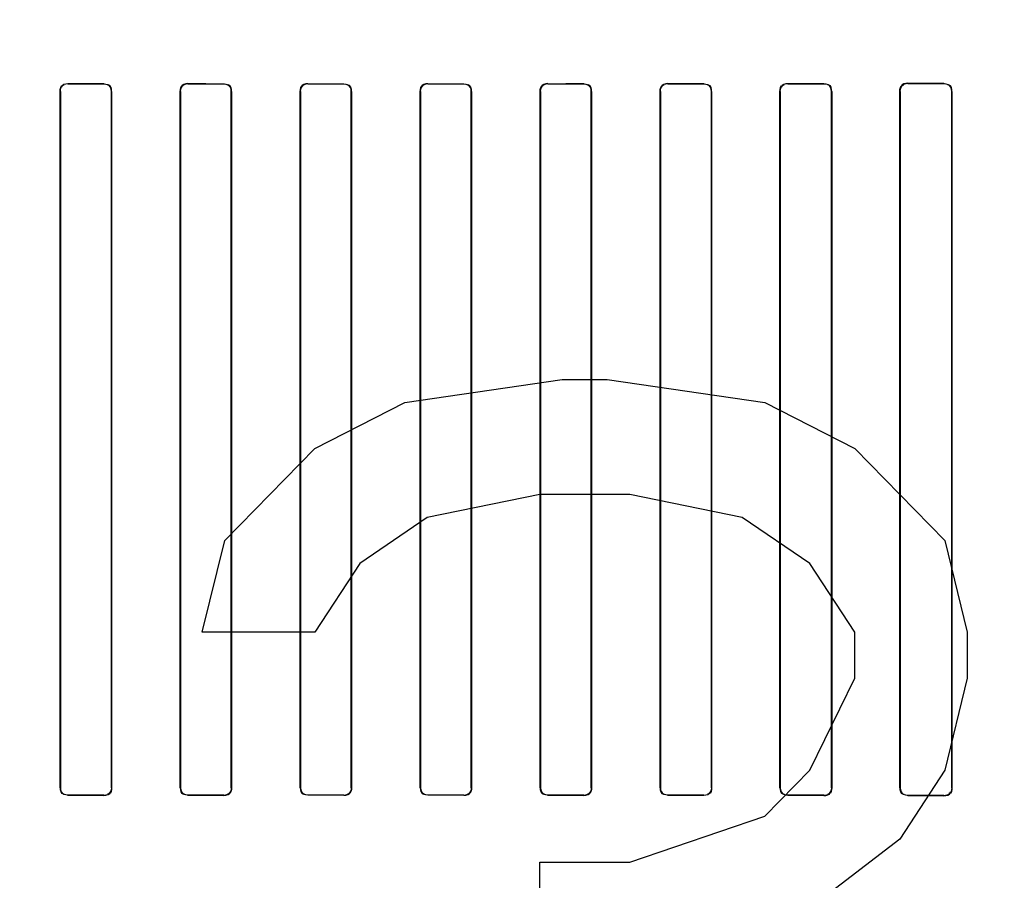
# Model space of a CAD drawing. Header units: millimetres. Extents: x 0 to 297, y 0 to 210.
# Tile 322 of 405: x 242.191 to 242.396, y 156.965 to 157.144. Entities that reach past the tile are written whole.
import ezdxf

# ---------------------------------------------------------------- set-up
doc = ezdxf.new("R2010")
doc.units = ezdxf.units.MM
doc.header["$LTSCALE"] = 16.335
doc.layers.get('0').update_dxf_attribs({"linetype": 'CONTINUOUS'})
for name, color, linetype in [('AXES_REF', 7, 'CONTINUOUS'), ('INTFCLR_1', 7, 'CONTINUOUS'), ('INTFCLR_72935', 7, 'CONTINUOUS')]:
    doc.layers.add(name, color=color, linetype=linetype)

msp = doc.modelspace()

# ---------------------------------------------------------------- linework, layer by layer
at = {"color": 7, "linetype": 'Continuous'}
for p, q in [((242.27097, 157.06419), (242.30379, 157.06898)), ((242.30379, 157.06898), (242.31316, 157.06898)), ((242.31316, 157.06898), (242.34597, 157.06419)), ((242.25222, 157.05462), (242.27097, 157.06419)), ((242.34597, 157.06419), (242.36472, 157.05462)), ((242.23347, 157.03547), (242.25222, 157.05462)), ((242.36472, 157.05462), (242.38347, 157.03547)), ((242.2991, 157.04504), (242.27566, 157.04025)), ((242.31785, 157.04504), (242.2991, 157.04504)), ((242.34129, 157.04025), (242.31785, 157.04504)), ((242.27566, 157.04025), (242.2616, 157.03068)), ((242.35535, 157.03068), (242.34129, 157.04025)), ((242.22879, 157.01632), (242.23347, 157.03547)), ((242.38347, 157.03547), (242.38816, 157.01632)), ((242.2616, 157.03068), (242.25222, 157.01632)), ((242.36472, 157.01632), (242.35535, 157.03068)), ((242.25222, 157.01632), (242.22879, 157.01632)), ((242.36472, 157.00674), (242.36472, 157.01632)), ((242.38816, 157.01632), (242.38816, 157.00674)), ((242.35535, 156.9876), (242.36472, 157.00674)), ((242.38816, 157.00674), (242.38347, 156.9876)), ((242.34597, 156.97802), (242.35535, 156.9876)), ((242.38347, 156.9876), (242.3741, 156.97323)), ((242.31785, 156.96845), (242.34597, 156.97802)), ((242.3741, 156.97323), (242.35535, 156.95887)), ((242.2991, 156.9493), (242.2991, 156.96845)), ((242.2991, 156.96845), (242.31785, 156.96845))]:
    msp.add_line(p, q, dxfattribs=at)
for radius in [4.84791, 4.8475, 4.81646]:
    msp.add_circle((241.50691, 154.95648), radius, dxfattribs=at)
msp.add_arc((241.50691, 154.95648), 4.8, 278.27713, 261.72287, dxfattribs=at)
at = {"layer": 'AXES_REF', "color": 9, "linetype": 'Continuous'}
msp.add_circle((241.50691, 154.95648), 2.96429, dxfattribs=at)
at = {"layer": 'AXES_REF', "color": 7, "linetype": 'Continuous'}
msp.add_arc((241.50691, 154.95648), 4.91, 113.08261, 66.91739, dxfattribs=at)
at = {"layer": 'AXES_REF', "color": 9, "linetype": 'Continuous'}
msp.add_arc((241.50691, 154.95648), 4.42226, 94.41181, 85.58819, dxfattribs=at)
at = {"layer": 'INTFCLR_1', "color": 9, "linetype": 'Continuous'}
for p, q in [((242.2008, 157.13054), (242.2008, 157.13059)), ((242.2083, 157.13058), (242.2083, 157.13053)), ((242.2258, 157.13052), (242.2258, 157.13057)), ((242.2333, 157.13057), (242.2333, 157.13052)), ((242.2508, 157.13051), (242.2508, 157.13056)), ((242.2583, 157.13056), (242.2583, 157.13051)), ((242.2758, 157.13051), (242.2758, 157.13056)), ((242.2833, 157.13056), (242.2833, 157.13051)), ((242.3008, 157.13052), (242.3008, 157.13057)), ((242.3083, 157.13057), (242.3083, 157.13052)), ((242.3258, 157.13053), (242.3258, 157.13058)), ((242.3333, 157.13059), (242.3333, 157.13054)), ((242.3508, 157.13055), (242.3508, 157.13061)), ((242.3583, 157.13062), (242.3583, 157.13056)), ((242.3758, 157.13059), (242.3758, 157.13064)), ((242.3833, 157.13066), (242.3833, 157.1306)), ((242.19918, 157.12897), (242.19923, 157.12897)), ((242.20986, 157.12897), (242.20991, 157.12897)), ((242.2242, 157.12897), (242.22425, 157.12897)), ((242.23484, 157.12897), (242.2349, 157.12897)), ((242.24921, 157.12897), (242.24926, 157.12897)), ((242.25984, 157.12897), (242.25989, 157.12897)), ((242.27421, 157.12897), (242.27426, 157.12897)), ((242.28484, 157.12897), (242.28489, 157.12897)), ((242.2992, 157.12897), (242.29926, 157.12897)), ((242.30985, 157.12897), (242.3099, 157.12897)), ((242.32419, 157.12897), (242.32424, 157.12897)), ((242.33487, 157.12897), (242.33492, 157.12897)), ((242.34916, 157.12897), (242.34922, 157.12897)), ((242.35989, 157.12897), (242.35995, 157.12897)), ((242.37413, 157.12897), (242.37419, 157.12897)), ((242.38493, 157.12897), (242.38499, 157.12897)), ((242.19923, 156.98397), (242.19918, 156.98397)), ((242.20991, 156.98397), (242.20986, 156.98397)), ((242.22425, 156.98397), (242.2242, 156.98397)), ((242.2349, 156.98397), (242.23484, 156.98397)), ((242.24926, 156.98397), (242.24921, 156.98397)), ((242.25989, 156.98397), (242.25984, 156.98397)), ((242.27426, 156.98397), (242.27421, 156.98397)), ((242.28489, 156.98397), (242.28484, 156.98397)), ((242.29926, 156.98397), (242.2992, 156.98397)), ((242.3099, 156.98397), (242.30985, 156.98397)), ((242.32424, 156.98397), (242.32419, 156.98397)), ((242.33492, 156.98397), (242.33487, 156.98397)), ((242.34922, 156.98397), (242.34916, 156.98397)), ((242.35995, 156.98397), (242.35989, 156.98397)), ((242.37419, 156.98397), (242.37413, 156.98397)), ((242.38499, 156.98397), (242.38493, 156.98397)), ((242.2008, 156.98235), (242.2008, 156.98241)), ((242.2083, 156.98241), (242.2083, 156.98236)), ((242.2258, 156.98237), (242.2258, 156.98242)), ((242.2333, 156.98243), (242.2333, 156.98237)), ((242.2508, 156.98238), (242.2508, 156.98243)), ((242.2583, 156.98243), (242.2583, 156.98238)), ((242.2758, 156.98238), (242.2758, 156.98243)), ((242.2833, 156.98243), (242.2833, 156.98238)), ((242.3008, 156.98237), (242.3008, 156.98243)), ((242.3083, 156.98242), (242.3083, 156.98237)), ((242.3258, 156.98236), (242.3258, 156.98241)), ((242.3333, 156.98241), (242.3333, 156.98235)), ((242.3508, 156.98233), (242.3508, 156.98239)), ((242.3583, 156.98238), (242.3583, 156.98232)), ((242.3758, 156.9823), (242.3758, 156.98236)), ((242.3833, 156.98234), (242.3833, 156.98229))]:
    msp.add_line(p, q, dxfattribs=at)
at = {"layer": 'INTFCLR_1', "color": 6, "linetype": 'Continuous'}
for p, q in [((242.19918, 157.12897), (242.19918, 156.98397)), ((242.19923, 157.12897), (242.19923, 156.98397)), ((242.20986, 156.98397), (242.20986, 157.12897)), ((242.20991, 156.98397), (242.20991, 157.12897)), ((242.2242, 157.12897), (242.2242, 156.98397)), ((242.22425, 157.12897), (242.22425, 156.98397)), ((242.23484, 156.98397), (242.23484, 157.12897)), ((242.2349, 156.98397), (242.2349, 157.12897)), ((242.24921, 157.12897), (242.24921, 156.98397)), ((242.24926, 157.12897), (242.24926, 156.98397)), ((242.25984, 156.98397), (242.25984, 157.12897)), ((242.25989, 156.98397), (242.25989, 157.12897)), ((242.27421, 157.12897), (242.27421, 156.98397)), ((242.27426, 157.12897), (242.27426, 156.98397)), ((242.28484, 156.98397), (242.28484, 157.12897)), ((242.28489, 156.98397), (242.28489, 157.12897)), ((242.2992, 157.12897), (242.2992, 156.98397)), ((242.29926, 157.12897), (242.29926, 156.98397)), ((242.30985, 156.98397), (242.30985, 157.12897)), ((242.3099, 156.98397), (242.3099, 157.12897)), ((242.32419, 157.12897), (242.32419, 156.98397)), ((242.32424, 157.12897), (242.32424, 156.98397)), ((242.33487, 156.98397), (242.33487, 157.12897)), ((242.33492, 156.98397), (242.33492, 157.12897)), ((242.34916, 157.12897), (242.34916, 156.98397)), ((242.34922, 157.12897), (242.34922, 156.98397)), ((242.35989, 156.98397), (242.35989, 157.12897)), ((242.35995, 156.98397), (242.35995, 157.12897)), ((242.37413, 157.12897), (242.37413, 156.98397)), ((242.37419, 157.12897), (242.37419, 156.98397)), ((242.38493, 156.98397), (242.38493, 157.12897)), ((242.38499, 156.98397), (242.38499, 157.12897))]:
    msp.add_line(p, q, dxfattribs=at)
for centre, major_axis, start_param, end_param in [((242.26705, 157.13147), (0.26078, 0), -1.827661, -1.798036), ((242.26705, 157.13147), (0.27578, 0), -1.8134, -1.785477), ((242.26705, 157.13147), (0.26078, 0), -1.729645, -1.700582), ((242.26705, 157.13147), (0.27578, 0), -1.720938, -1.693486), ((242.26705, 157.13147), (0.26078, 0), -1.633151, -1.604356), ((242.26705, 157.13147), (0.27578, 0), -1.629755, -1.60253), ((242.26705, 157.13147), (0.26078, 0), -1.537236, -1.508442), ((242.26705, 157.13147), (0.27578, 0), -1.539062, -1.511838), ((242.26705, 157.13147), (0.26078, 0), -1.441011, -1.411947), ((242.26705, 157.13147), (0.27578, 0), -1.448107, -1.420655), ((242.26705, 157.13147), (0.26078, 0), -1.343557, -1.313932), ((242.26705, 157.13147), (0.27578, 0), -1.356116, -1.328192), ((242.26705, 157.13147), (0.26078, 0), -1.243846, -1.213314), ((242.26705, 157.13147), (0.27578, 0), -1.262235, -1.233556), ((242.26705, 157.13147), (0.26078, 0), -1.140627, -1.108745), ((242.26705, 157.13147), (0.27578, 0), -1.165445, -1.135656), ((242.26705, 156.98147), (0.27578, 0), 1.785477, 1.8134), ((242.26705, 156.98147), (0.26078, 0), 1.798036, 1.827661), ((242.26705, 156.98147), (0.27578, 0), 1.693486, 1.720938), ((242.26705, 156.98147), (0.26078, 0), 1.700582, 1.729645), ((242.26705, 156.98147), (0.27578, 0), 1.60253, 1.629755), ((242.26705, 156.98147), (0.26078, 0), 1.604356, 1.633151), ((242.26705, 156.98147), (0.27578, 0), 1.511838, 1.539062), ((242.26705, 156.98147), (0.26078, 0), 1.508442, 1.537236), ((242.26705, 156.98147), (0.27578, 0), 1.420655, 1.448107), ((242.26705, 156.98147), (0.26078, 0), 1.411947, 1.441011), ((242.26705, 156.98147), (0.27578, 0), 1.328192, 1.356116), ((242.26705, 156.98147), (0.26078, 0), 1.313932, 1.343557), ((242.26705, 156.98147), (0.27578, 0), 1.233556, 1.262235), ((242.26705, 156.98147), (0.26078, 0), 1.213314, 1.243846), ((242.26705, 156.98147), (0.27578, 0), 1.135656, 1.165445), ((242.26705, 156.98147), (0.26078, 0), 1.108745, 1.140627)]:
    msp.add_ellipse(centre, major_axis=major_axis, ratio=0.003491, start_param=start_param, end_param=end_param, dxfattribs=at)
for points in [[(242.19918, 157.12897), (242.19918, 157.12943), (242.19931, 157.13022), (242.19976, 157.13022)], [(242.2008, 157.13054), (242.2003, 157.13054), (242.19949, 157.13032), (242.19949, 157.12983)], [(242.20986, 157.12897), (242.20986, 157.12949), (242.20959, 157.13033), (242.20907, 157.13033)], [(242.20991, 157.12897), (242.20991, 157.12948), (242.20971, 157.13031), (242.2092, 157.13031)], [(242.2242, 157.12897), (242.2242, 157.12943), (242.22433, 157.13021), (242.22479, 157.13021)], [(242.2258, 157.13052), (242.22531, 157.13052), (242.22451, 157.13031), (242.22451, 157.12982)], [(242.23484, 157.12897), (242.23484, 157.12949), (242.23458, 157.13032), (242.23406, 157.13032)], [(242.2349, 157.12897), (242.2349, 157.12947), (242.23469, 157.1303), (242.23419, 157.1303)], [(242.24921, 157.12897), (242.24921, 157.12943), (242.24934, 157.13021), (242.2498, 157.13021)], [(242.2508, 157.13051), (242.25032, 157.13051), (242.24952, 157.13031), (242.24952, 157.12982)], [(242.25984, 157.12897), (242.25984, 157.12949), (242.25957, 157.13031), (242.25906, 157.13031)], [(242.25989, 157.12897), (242.25989, 157.12947), (242.25968, 157.13029), (242.25918, 157.13029)], [(242.27421, 157.12897), (242.27421, 157.12942), (242.27434, 157.1302), (242.27479, 157.1302)], [(242.2758, 157.13051), (242.27532, 157.13051), (242.27452, 157.13031), (242.27452, 157.12982)], [(242.28484, 157.12897), (242.28484, 157.12949), (242.28457, 157.13032), (242.28405, 157.13032)], [(242.28489, 157.12897), (242.28489, 157.12947), (242.28468, 157.1303), (242.28418, 157.1303)], [(242.2992, 157.12897), (242.2992, 157.12943), (242.29934, 157.13021), (242.29979, 157.13021)], [(242.3008, 157.13052), (242.30031, 157.13052), (242.29951, 157.13031), (242.29951, 157.12982)], [(242.30985, 157.12897), (242.30985, 157.12949), (242.30958, 157.13032), (242.30905, 157.13032)], [(242.3099, 157.12897), (242.3099, 157.12947), (242.3097, 157.1303), (242.30919, 157.1303)], [(242.32419, 157.12897), (242.32419, 157.12943), (242.32431, 157.13021), (242.32477, 157.13021)], [(242.3258, 157.13053), (242.32531, 157.13053), (242.3245, 157.13032), (242.3245, 157.12983)], [(242.33487, 157.12897), (242.33487, 157.1295), (242.3346, 157.13033), (242.33407, 157.13033)], [(242.33492, 157.12897), (242.33492, 157.12942), (242.33481, 157.1302), (242.33435, 157.1302)], [(242.34916, 157.12897), (242.34916, 157.12943), (242.34929, 157.13022), (242.34975, 157.13022)], [(242.3508, 157.13055), (242.3503, 157.13055), (242.34947, 157.13033), (242.34947, 157.12983)], [(242.35989, 157.12897), (242.35989, 157.1295), (242.35964, 157.13034), (242.35912, 157.13034)], [(242.35995, 157.12897), (242.35995, 157.12943), (242.35984, 157.13022), (242.35938, 157.13021)], [(242.3758, 157.13059), (242.37528, 157.13059), (242.37444, 157.13035), (242.37444, 157.12983)], [(242.3758, 157.13064), (242.37532, 157.13064), (242.37449, 157.13049), (242.37449, 157.13001)], [(242.38493, 157.12897), (242.38493, 157.1295), (242.38468, 157.13036), (242.38415, 157.13036)], [(242.38499, 157.12897), (242.38499, 157.12943), (242.38489, 157.13023), (242.38443, 157.13023)], [(242.19918, 156.98397), (242.19918, 156.98352), (242.1993, 156.98274), (242.19975, 156.98274)], [(242.19923, 156.98397), (242.19923, 156.98345), (242.1995, 156.98261), (242.20003, 156.98261)], [(242.20991, 156.98397), (242.20991, 156.98351), (242.20979, 156.98273), (242.20933, 156.98273)], [(242.2242, 156.98397), (242.2242, 156.98347), (242.22441, 156.98264), (242.22491, 156.98264)], [(242.22425, 156.98397), (242.22425, 156.98345), (242.22452, 156.98262), (242.22505, 156.98262)], [(242.2349, 156.98397), (242.2349, 156.98351), (242.23477, 156.98273), (242.23431, 156.98273)], [(242.24921, 156.98397), (242.24921, 156.98347), (242.24942, 156.98265), (242.24992, 156.98265)], [(242.24926, 156.98397), (242.24926, 156.98345), (242.24953, 156.98263), (242.25005, 156.98263)], [(242.25989, 156.98397), (242.25989, 156.98352), (242.25976, 156.98274), (242.25931, 156.98274)], [(242.27421, 156.98397), (242.27421, 156.98347), (242.27442, 156.98265), (242.27492, 156.98265)], [(242.27426, 156.98397), (242.27426, 156.98345), (242.27453, 156.98263), (242.27504, 156.98263)], [(242.28489, 156.98397), (242.28489, 156.98351), (242.28476, 156.98273), (242.2843, 156.98273)], [(242.2992, 156.98397), (242.2992, 156.98347), (242.29941, 156.98264), (242.29991, 156.98264)], [(242.29926, 156.98397), (242.29926, 156.98345), (242.29952, 156.98263), (242.30004, 156.98263)], [(242.3099, 156.98397), (242.3099, 156.98351), (242.30977, 156.98273), (242.30931, 156.98273)], [(242.32419, 156.98397), (242.32419, 156.98347), (242.32439, 156.98263), (242.3249, 156.98263)], [(242.32424, 156.98397), (242.32424, 156.98345), (242.32451, 156.98262), (242.32503, 156.98261)], [(242.33492, 156.98397), (242.33492, 156.98351), (242.3348, 156.98272), (242.33434, 156.98273)], [(242.34916, 156.98397), (242.34916, 156.98352), (242.34928, 156.98273), (242.34973, 156.98273)], [(242.34922, 156.98397), (242.34922, 156.98344), (242.34948, 156.9826), (242.35001, 156.9826)], [(242.37413, 156.98397), (242.37413, 156.98351), (242.37424, 156.98272), (242.37469, 156.98272)], [(242.37419, 156.98397), (242.37419, 156.98344), (242.37444, 156.98259), (242.37497, 156.98259)], [(242.2083, 156.98241), (242.20879, 156.98241), (242.2096, 156.98262), (242.2096, 156.98312)], [(242.2333, 156.98243), (242.23379, 156.98243), (242.23459, 156.98263), (242.23459, 156.98312)], [(242.2583, 156.98243), (242.25878, 156.98243), (242.25958, 156.98264), (242.25958, 156.98312)], [(242.2833, 156.98243), (242.28379, 156.98243), (242.28458, 156.98263), (242.28458, 156.98312)], [(242.3083, 156.98242), (242.30879, 156.98242), (242.30959, 156.98263), (242.30959, 156.98312)], [(242.3333, 156.98241), (242.3338, 156.98241), (242.33461, 156.98262), (242.33461, 156.98311)], [(242.3583, 156.98238), (242.35881, 156.98238), (242.35964, 156.9826), (242.35964, 156.98311)], [(242.3583, 156.98232), (242.35878, 156.98232), (242.35959, 156.98246), (242.35959, 156.98294)], [(242.3833, 156.98234), (242.38383, 156.98234), (242.38468, 156.98258), (242.38468, 156.98311)], [(242.3833, 156.98229), (242.38379, 156.98229), (242.38463, 156.98244), (242.38463, 156.98293)]]:
    msp.add_open_spline(points, degree=3, dxfattribs=at)
at = {"layer": 'INTFCLR_72935', "color": 9, "linetype": 'Continuous'}
for p, q in [((242.2008, 157.13059), (242.2008, 157.13054)), ((242.2083, 157.13053), (242.2083, 157.13058)), ((242.2258, 157.13057), (242.2258, 157.13052)), ((242.2333, 157.13052), (242.2333, 157.13057)), ((242.2508, 157.13056), (242.2508, 157.13051)), ((242.2583, 157.13051), (242.2583, 157.13056)), ((242.2758, 157.13056), (242.2758, 157.13051)), ((242.2833, 157.13051), (242.2833, 157.13056)), ((242.3008, 157.13057), (242.3008, 157.13052)), ((242.3083, 157.13052), (242.3083, 157.13057)), ((242.3258, 157.13058), (242.3258, 157.13053)), ((242.3333, 157.13054), (242.3333, 157.13059)), ((242.3508, 157.13061), (242.3508, 157.13055)), ((242.3583, 157.13056), (242.3583, 157.13062)), ((242.3758, 157.13064), (242.3758, 157.13059)), ((242.3833, 157.1306), (242.3833, 157.13066)), ((242.19923, 157.12897), (242.19918, 157.12897)), ((242.20991, 157.12897), (242.20986, 157.12897)), ((242.22425, 157.12897), (242.2242, 157.12897)), ((242.2349, 157.12897), (242.23484, 157.12897)), ((242.24926, 157.12897), (242.24921, 157.12897)), ((242.25989, 157.12897), (242.25984, 157.12897)), ((242.27426, 157.12897), (242.27421, 157.12897)), ((242.28489, 157.12897), (242.28484, 157.12897)), ((242.29926, 157.12897), (242.2992, 157.12897)), ((242.3099, 157.12897), (242.30985, 157.12897)), ((242.32424, 157.12897), (242.32419, 157.12897)), ((242.33492, 157.12897), (242.33487, 157.12897)), ((242.34922, 157.12897), (242.34916, 157.12897)), ((242.35995, 157.12897), (242.35989, 157.12897)), ((242.37419, 157.12897), (242.37413, 157.12897)), ((242.38499, 157.12897), (242.38493, 157.12897)), ((242.19918, 156.98397), (242.19923, 156.98397)), ((242.20986, 156.98397), (242.20991, 156.98397)), ((242.2242, 156.98397), (242.22425, 156.98397)), ((242.23484, 156.98397), (242.2349, 156.98397)), ((242.24921, 156.98397), (242.24926, 156.98397)), ((242.25984, 156.98397), (242.25989, 156.98397)), ((242.27421, 156.98397), (242.27426, 156.98397)), ((242.28484, 156.98397), (242.28489, 156.98397)), ((242.2992, 156.98397), (242.29926, 156.98397)), ((242.30985, 156.98397), (242.3099, 156.98397)), ((242.32419, 156.98397), (242.32424, 156.98397)), ((242.33487, 156.98397), (242.33492, 156.98397)), ((242.34916, 156.98397), (242.34922, 156.98397)), ((242.35989, 156.98397), (242.35995, 156.98397)), ((242.37413, 156.98397), (242.37419, 156.98397)), ((242.38493, 156.98397), (242.38499, 156.98397)), ((242.2008, 156.98241), (242.2008, 156.98235)), ((242.2083, 156.98236), (242.2083, 156.98241)), ((242.2258, 156.98242), (242.2258, 156.98237)), ((242.2333, 156.98237), (242.2333, 156.98243)), ((242.2508, 156.98243), (242.2508, 156.98238)), ((242.2583, 156.98238), (242.2583, 156.98243)), ((242.2758, 156.98243), (242.2758, 156.98238)), ((242.2833, 156.98238), (242.2833, 156.98243)), ((242.3008, 156.98243), (242.3008, 156.98237)), ((242.3083, 156.98237), (242.3083, 156.98242)), ((242.3258, 156.98241), (242.3258, 156.98236)), ((242.3333, 156.98235), (242.3333, 156.98241)), ((242.3508, 156.98239), (242.3508, 156.98233)), ((242.3583, 156.98232), (242.3583, 156.98238)), ((242.3758, 156.98236), (242.3758, 156.9823)), ((242.3833, 156.98229), (242.3833, 156.98234))]:
    msp.add_line(p, q, dxfattribs=at)
at = {"layer": 'INTFCLR_72935', "color": 6, "linetype": 'Continuous'}
for p, q in [((242.19918, 156.98397), (242.19918, 157.12897)), ((242.19923, 156.98397), (242.19923, 157.12897)), ((242.20986, 157.12897), (242.20986, 156.98397)), ((242.20991, 157.12897), (242.20991, 156.98397)), ((242.2242, 156.98397), (242.2242, 157.12897)), ((242.22425, 156.98397), (242.22425, 157.12897)), ((242.23484, 157.12897), (242.23484, 156.98397)), ((242.2349, 157.12897), (242.2349, 156.98397)), ((242.24921, 156.98397), (242.24921, 157.12897)), ((242.24926, 156.98397), (242.24926, 157.12897)), ((242.25984, 157.12897), (242.25984, 156.98397)), ((242.25989, 157.12897), (242.25989, 156.98397)), ((242.27421, 156.98397), (242.27421, 157.12897)), ((242.27426, 156.98397), (242.27426, 157.12897)), ((242.28484, 157.12897), (242.28484, 156.98397)), ((242.28489, 157.12897), (242.28489, 156.98397)), ((242.2992, 156.98397), (242.2992, 157.12897)), ((242.29926, 156.98397), (242.29926, 157.12897)), ((242.30985, 157.12897), (242.30985, 156.98397)), ((242.3099, 157.12897), (242.3099, 156.98397)), ((242.32419, 156.98397), (242.32419, 157.12897)), ((242.32424, 156.98397), (242.32424, 157.12897)), ((242.33487, 157.12897), (242.33487, 156.98397)), ((242.33492, 157.12897), (242.33492, 156.98397)), ((242.34916, 156.98397), (242.34916, 157.12897)), ((242.34922, 156.98397), (242.34922, 157.12897)), ((242.35989, 157.12897), (242.35989, 156.98397)), ((242.35995, 157.12897), (242.35995, 156.98397)), ((242.37413, 156.98397), (242.37413, 157.12897)), ((242.37419, 156.98397), (242.37419, 157.12897)), ((242.38493, 157.12897), (242.38493, 156.98397)), ((242.38499, 157.12897), (242.38499, 156.98397))]:
    msp.add_line(p, q, dxfattribs=at)
for centre, major_axis, start_param, end_param in [((242.26705, 157.13147), (0.26078, 0), -1.827661, -1.798036), ((242.26705, 157.13147), (0.27578, 0), -1.8134, -1.785477), ((242.26705, 157.13147), (0.26078, 0), -1.729645, -1.700582), ((242.26705, 157.13147), (0.27578, 0), -1.720938, -1.693486), ((242.26705, 157.13147), (0.26078, 0), -1.633151, -1.604356), ((242.26705, 157.13147), (0.27578, 0), -1.629755, -1.60253), ((242.26705, 157.13147), (0.26078, 0), -1.537236, -1.508442), ((242.26705, 157.13147), (0.27578, 0), -1.539062, -1.511838), ((242.26705, 157.13147), (0.26078, 0), -1.441011, -1.411947), ((242.26705, 157.13147), (0.27578, 0), -1.448107, -1.420655), ((242.26705, 157.13147), (0.26078, 0), -1.343557, -1.313932), ((242.26705, 157.13147), (0.27578, 0), -1.356116, -1.328192), ((242.26705, 157.13147), (0.26078, 0), -1.243846, -1.213314), ((242.26705, 157.13147), (0.27578, 0), -1.262235, -1.233556), ((242.26705, 157.13147), (0.26078, 0), -1.140627, -1.108745), ((242.26705, 157.13147), (0.27578, 0), -1.165445, -1.135656), ((242.26705, 156.98147), (0.27578, 0), 1.785477, 1.8134), ((242.26705, 156.98147), (0.26078, 0), 1.798036, 1.827661), ((242.26705, 156.98147), (0.27578, 0), 1.693486, 1.720938), ((242.26705, 156.98147), (0.26078, 0), 1.700582, 1.729645), ((242.26705, 156.98147), (0.27578, 0), 1.60253, 1.629755), ((242.26705, 156.98147), (0.26078, 0), 1.604356, 1.633151), ((242.26705, 156.98147), (0.27578, 0), 1.511838, 1.539062), ((242.26705, 156.98147), (0.26078, 0), 1.508442, 1.537236), ((242.26705, 156.98147), (0.27578, 0), 1.420655, 1.448107), ((242.26705, 156.98147), (0.26078, 0), 1.411947, 1.441011), ((242.26705, 156.98147), (0.27578, 0), 1.328192, 1.356116), ((242.26705, 156.98147), (0.26078, 0), 1.313932, 1.343557), ((242.26705, 156.98147), (0.27578, 0), 1.233556, 1.262235), ((242.26705, 156.98147), (0.26078, 0), 1.213314, 1.243846), ((242.26705, 156.98147), (0.27578, 0), 1.135656, 1.165445), ((242.26705, 156.98147), (0.26078, 0), 1.108745, 1.140627)]:
    msp.add_ellipse(centre, major_axis=major_axis, ratio=0.003491, start_param=start_param, end_param=end_param, dxfattribs=at)
for points in [[(242.19918, 157.12897), (242.19918, 157.12942), (242.1993, 157.1302), (242.19975, 157.1302)], [(242.19923, 157.12897), (242.19923, 157.1295), (242.1995, 157.13033), (242.20003, 157.13033)], [(242.2083, 157.13053), (242.2088, 157.13053), (242.20961, 157.13032), (242.20961, 157.12982)], [(242.20991, 157.12897), (242.20991, 157.12943), (242.20979, 157.13021), (242.20933, 157.13021)], [(242.22425, 157.12897), (242.22425, 157.12949), (242.22452, 157.13032), (242.22505, 157.13032)], [(242.2258, 157.13057), (242.22529, 157.13057), (242.22446, 157.13035), (242.22446, 157.12984)], [(242.2333, 157.13052), (242.23379, 157.13052), (242.2346, 157.1303), (242.2346, 157.12981)], [(242.2349, 157.12897), (242.2349, 157.12943), (242.23477, 157.13021), (242.23431, 157.13021)], [(242.24926, 157.12897), (242.24926, 157.12949), (242.24953, 157.13032), (242.25005, 157.13032)], [(242.2508, 157.13056), (242.25029, 157.13056), (242.24946, 157.13034), (242.24946, 157.12984)], [(242.2583, 157.13051), (242.25879, 157.13051), (242.25959, 157.1303), (242.25959, 157.12981)], [(242.25989, 157.12897), (242.25989, 157.12942), (242.25976, 157.1302), (242.25931, 157.1302)], [(242.27426, 157.12897), (242.27426, 157.12949), (242.27453, 157.13031), (242.27504, 157.13031)], [(242.2758, 157.13056), (242.2753, 157.13056), (242.27447, 157.13035), (242.27447, 157.12984)], [(242.2833, 157.13051), (242.28379, 157.13051), (242.28459, 157.1303), (242.28459, 157.12981)], [(242.28489, 157.12897), (242.28489, 157.12943), (242.28476, 157.13021), (242.2843, 157.13021)], [(242.29926, 157.12897), (242.29926, 157.12949), (242.29952, 157.13032), (242.30004, 157.13032)], [(242.3008, 157.13057), (242.30029, 157.13057), (242.29946, 157.13035), (242.29946, 157.12984)], [(242.3083, 157.13052), (242.30879, 157.13052), (242.3096, 157.13031), (242.3096, 157.12982)], [(242.3099, 157.12897), (242.3099, 157.12943), (242.30977, 157.13021), (242.30931, 157.13021)], [(242.32424, 157.12897), (242.32424, 157.12949), (242.32451, 157.13033), (242.32503, 157.13033)], [(242.3258, 157.13058), (242.32529, 157.13058), (242.32445, 157.13036), (242.32445, 157.12985)], [(242.3333, 157.13054), (242.3338, 157.13054), (242.33462, 157.13032), (242.33462, 157.12982)], [(242.33492, 157.12897), (242.33492, 157.12943), (242.3348, 157.13022), (242.33434, 157.13022)], [(242.34916, 157.12897), (242.34916, 157.12943), (242.34928, 157.13021), (242.34973, 157.13021)], [(242.34922, 157.12897), (242.34922, 157.1295), (242.34948, 157.13034), (242.35001, 157.13034)], [(242.3583, 157.13056), (242.35881, 157.13056), (242.35965, 157.13034), (242.35965, 157.12982)], [(242.35995, 157.12897), (242.35995, 157.12943), (242.35983, 157.13023), (242.35937, 157.13023)], [(242.37413, 157.12897), (242.37413, 157.12943), (242.37424, 157.13022), (242.37469, 157.13022)], [(242.37419, 157.12897), (242.37419, 157.1295), (242.37445, 157.13036), (242.37498, 157.13036)], [(242.3833, 157.1306), (242.38383, 157.1306), (242.38469, 157.13036), (242.38469, 157.12983)], [(242.38499, 157.12897), (242.38499, 157.12944), (242.38488, 157.13024), (242.38441, 157.13024)], [(242.19918, 156.98397), (242.19918, 156.98351), (242.19931, 156.98272), (242.19976, 156.98273)], [(242.20986, 156.98397), (242.20986, 156.98345), (242.20959, 156.98262), (242.20907, 156.98261)], [(242.2242, 156.98397), (242.2242, 156.98351), (242.22433, 156.98273), (242.22479, 156.98273)], [(242.23484, 156.98397), (242.23484, 156.98345), (242.23458, 156.98263), (242.23406, 156.98263)], [(242.24921, 156.98397), (242.24921, 156.98351), (242.24934, 156.98273), (242.2498, 156.98273)], [(242.25984, 156.98397), (242.25984, 156.98345), (242.25957, 156.98263), (242.25906, 156.98263)], [(242.27421, 156.98397), (242.27421, 156.98352), (242.27434, 156.98274), (242.27479, 156.98274)], [(242.28484, 156.98397), (242.28484, 156.98345), (242.28457, 156.98263), (242.28405, 156.98263)], [(242.2992, 156.98397), (242.2992, 156.98351), (242.29934, 156.98273), (242.29979, 156.98273)], [(242.30985, 156.98397), (242.30985, 156.98345), (242.30958, 156.98262), (242.30905, 156.98262)], [(242.32419, 156.98397), (242.32419, 156.98351), (242.32431, 156.98273), (242.32477, 156.98273)], [(242.33487, 156.98397), (242.33487, 156.98345), (242.3346, 156.98261), (242.33407, 156.98261)], [(242.33492, 156.98397), (242.33492, 156.98352), (242.33481, 156.98274), (242.33435, 156.98274)], [(242.34916, 156.98397), (242.34916, 156.98351), (242.34929, 156.98272), (242.34975, 156.98272)], [(242.35989, 156.98397), (242.35989, 156.98344), (242.35963, 156.98259), (242.3591, 156.98259)], [(242.35995, 156.98397), (242.35995, 156.98352), (242.35984, 156.98273), (242.35938, 156.98273)], [(242.37413, 156.98397), (242.37413, 156.98351), (242.37424, 156.98271), (242.37471, 156.98271)], [(242.38493, 156.98397), (242.38493, 156.98352), (242.38482, 156.98274), (242.38437, 156.98274)], [(242.38499, 156.98397), (242.38499, 156.98351), (242.38489, 156.98271), (242.38443, 156.98271)], [(242.2008, 156.98241), (242.2003, 156.98241), (242.19948, 156.98262), (242.19948, 156.98312)], [(242.2083, 156.98236), (242.20881, 156.98236), (242.20965, 156.98258), (242.20965, 156.98309)], [(242.2258, 156.98242), (242.22531, 156.98242), (242.2245, 156.98263), (242.2245, 156.98313)], [(242.2333, 156.98237), (242.23381, 156.98237), (242.23464, 156.98259), (242.23464, 156.9831)], [(242.2508, 156.98243), (242.25031, 156.98243), (242.24951, 156.98264), (242.24951, 156.98313)], [(242.2583, 156.98238), (242.2588, 156.98238), (242.25963, 156.98259), (242.25963, 156.9831)], [(242.2758, 156.98243), (242.27531, 156.98243), (242.27452, 156.98264), (242.27452, 156.98313)], [(242.2833, 156.98238), (242.28381, 156.98238), (242.28464, 156.9826), (242.28464, 156.98311)], [(242.3008, 156.98243), (242.30031, 156.98243), (242.29951, 156.98264), (242.29951, 156.98313)], [(242.3083, 156.98237), (242.30881, 156.98237), (242.30964, 156.98259), (242.30964, 156.9831)], [(242.3258, 156.98241), (242.32531, 156.98241), (242.32449, 156.98263), (242.32449, 156.98312)], [(242.3508, 156.98239), (242.3503, 156.98239), (242.34947, 156.98261), (242.34947, 156.98312)], [(242.3758, 156.98236), (242.37528, 156.98236), (242.37443, 156.98259), (242.37443, 156.98312)]]:
    msp.add_open_spline(points, degree=3, dxfattribs=at)

doc.saveas('drawing.dxf')
